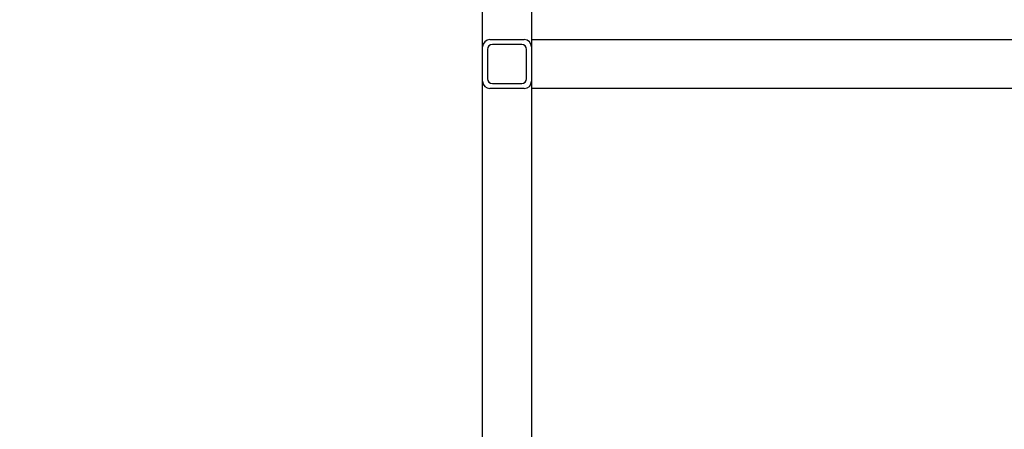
# Model space of a CAD drawing. Extents: x -805 to 3526, y -961 to 1039.
# Tile 391 of 471: x 1259.799 to 1260.403, y 39.974 to 40.225. Entities that reach past the tile are written whole.
import ezdxf

# ---------------------------------------------------------------- set-up
doc = ezdxf.new("R2010")
doc.units = 0
doc.layers.add('TTK-P-Aufzug', color=251, linetype='Continuous')
doc.layers.add('TTK-P-Bahnsteig', color=12, linetype='Continuous')

msp = doc.modelspace()

# ---------------------------------------------------------------- linework, layer by layer
at = {"layer": 'TTK-P-Aufzug', "color": 251}
for p, q in [((1260.08304, 40.20833), (1260.08304, 40.78283)), ((1260.11304, 40.78283), (1260.11304, 40.20833)), ((1260.08754, 40.21283), (1260.10854, 40.21283)), ((1260.11304, 40.21283), (1260.98304, 40.21283)), ((1260.11304, 40.21283), (1260.11304, 40.20833)), ((1260.08304, 40.18733), (1260.08304, 40.20833)), ((1260.08604, 40.20683), (1260.08604, 40.18883)), ((1260.10704, 40.20983), (1260.08904, 40.20983)), ((1260.11004, 40.18883), (1260.11004, 40.20683)), ((1260.11304, 40.20833), (1260.11304, 40.18733)), ((1260.08304, 39.69783), (1260.08304, 40.18733)), ((1260.11304, 40.18733), (1260.11304, 40.18283)), ((1260.11304, 40.18733), (1260.11304, 39.77783)), ((1260.10854, 40.18283), (1260.08754, 40.18283)), ((1260.08904, 40.18583), (1260.10704, 40.18583)), ((1260.98304, 40.18283), (1260.11304, 40.18283))]:
    msp.add_line(p, q, dxfattribs=at)
for centre, radius, start, end in [((1260.08754, 40.20833), 0.0045, 90, 180), ((1260.10854, 40.20833), 0.0045, 0, 90), ((1260.08904, 40.20683), 0.003, 90, 180), ((1260.10704, 40.20683), 0.003, 0, 90), ((1260.08754, 40.18733), 0.0045, 180, 270), ((1260.08904, 40.18883), 0.003, 180, 270), ((1260.10704, 40.18883), 0.003, 270, 0), ((1260.10854, 40.18733), 0.0045, 270, 0)]:
    msp.add_arc(centre, radius, start, end, dxfattribs=at)
at = {"layer": 'TTK-P-Bahnsteig', "color": 251}
msp.add_circle((473.78511, 39.13225), 1000, dxfattribs=at)

doc.saveas('drawing.dxf')
